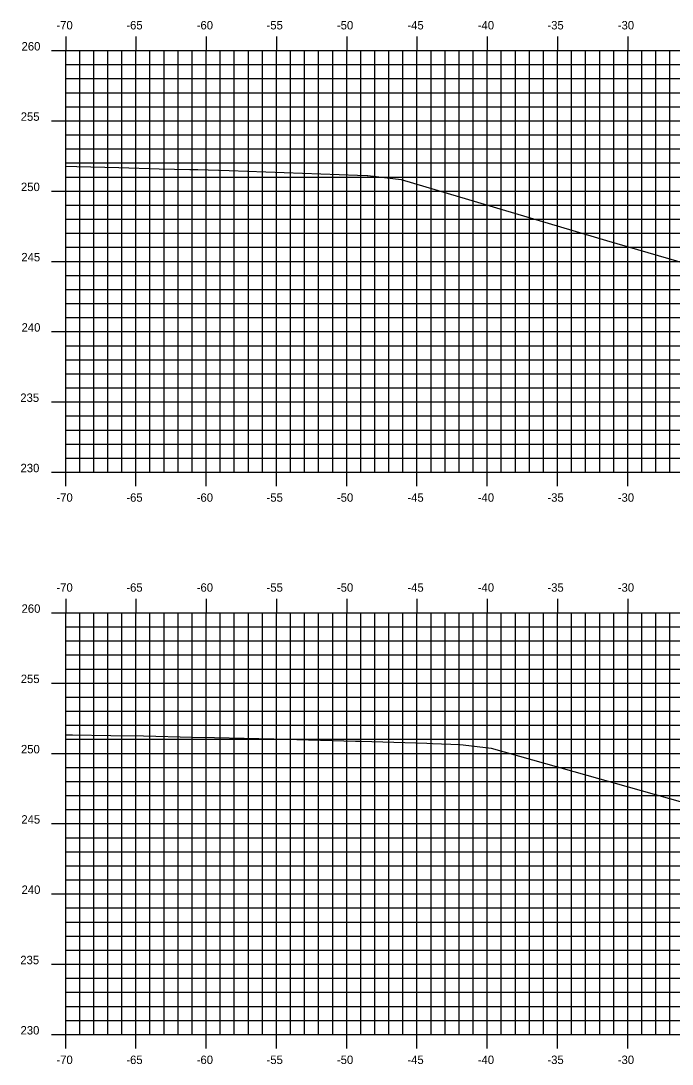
# Model space of a CAD drawing. Extents: x 1170543 to 1177585, y 609599 to 610623.
# Drawn here: x 1172770.8 to 1172817.2, y 610275.7 to 610349.9 of the extents above; entities that cross this region are included whole.
import ezdxf

# ---------------------------------------------------------------- set-up
doc = ezdxf.new("R2010")
doc.units = 0
for name, color, linetype in [('H_V ANNOTATION', 7, 'Continuous'), ('MAJOR', 7, 'Continuous'), ('MINOR', 7, 'Continuous'), ('S_Roadway_Centerline', 7, 'Continuous')]:
    doc.layers.add(name, color=color, linetype=linetype)

msp = doc.modelspace()

# ---------------------------------------------------------------- linework, layer by layer
at = {"layer": 'MAJOR'}
for p, q in [((1172774.037, 610348.803), (1172774.037, 610347.801)), ((1172779.037, 610348.803), (1172779.037, 610347.801)), ((1172784.037, 610348.803), (1172784.037, 610347.801)), ((1172789.037, 610348.803), (1172789.037, 610347.801)), ((1172794.037, 610348.803), (1172794.037, 610347.801)), ((1172799.037, 610348.803), (1172799.037, 610347.801)), ((1172804.037, 610348.803), (1172804.037, 610347.801)), ((1172809.037, 610348.803), (1172809.037, 610347.801)), ((1172814.037, 610348.803), (1172814.037, 610347.801)), ((1172773.035, 610347.801), (1172774.037, 610347.801)), ((1172774.037, 610347.801), (1172914.037, 610347.801)), ((1172774.037, 610317.801), (1172774.037, 610347.801)), ((1172774.037, 610317.801), (1172774.037, 610347.801)), ((1172774.037, 610347.801), (1172914.037, 610347.801)), ((1172779.037, 610317.801), (1172779.037, 610347.801)), ((1172784.037, 610317.801), (1172784.037, 610347.801)), ((1172789.037, 610317.801), (1172789.037, 610347.801)), ((1172794.037, 610317.801), (1172794.037, 610347.801)), ((1172799.037, 610317.801), (1172799.037, 610347.801)), ((1172804.037, 610317.801), (1172804.037, 610347.801)), ((1172809.037, 610317.801), (1172809.037, 610347.801)), ((1172814.037, 610317.801), (1172814.037, 610347.801)), ((1172773.035, 610342.801), (1172774.037, 610342.801)), ((1172774.037, 610342.801), (1172914.037, 610342.801)), ((1172773.035, 610337.801), (1172774.037, 610337.801)), ((1172774.037, 610337.801), (1172914.037, 610337.801)), ((1172773.035, 610332.801), (1172774.037, 610332.801)), ((1172774.037, 610332.801), (1172914.037, 610332.801)), ((1172773.035, 610327.801), (1172774.037, 610327.801)), ((1172774.037, 610327.801), (1172914.037, 610327.801)), ((1172773.035, 610322.801), (1172774.037, 610322.801)), ((1172774.037, 610322.801), (1172914.037, 610322.801)), ((1172773.035, 610317.801), (1172774.037, 610317.801)), ((1172774.037, 610317.801), (1172914.037, 610317.801)), ((1172774.037, 610317.801), (1172914.037, 610317.801)), ((1172774.037, 610316.799), (1172774.037, 610317.801)), ((1172779.037, 610316.799), (1172779.037, 610317.801)), ((1172784.037, 610316.799), (1172784.037, 610317.801)), ((1172789.037, 610316.799), (1172789.037, 610317.801)), ((1172794.037, 610316.799), (1172794.037, 610317.801)), ((1172799.037, 610316.799), (1172799.037, 610317.801)), ((1172804.037, 610316.799), (1172804.037, 610317.801)), ((1172809.037, 610316.799), (1172809.037, 610317.801)), ((1172814.037, 610316.799), (1172814.037, 610317.801)), ((1172774.037, 610308.803), (1172774.037, 610307.801)), ((1172779.037, 610308.803), (1172779.037, 610307.801)), ((1172784.037, 610308.803), (1172784.037, 610307.801)), ((1172789.037, 610308.803), (1172789.037, 610307.801)), ((1172794.037, 610308.803), (1172794.037, 610307.801)), ((1172799.037, 610308.803), (1172799.037, 610307.801)), ((1172804.037, 610308.803), (1172804.037, 610307.801)), ((1172809.037, 610308.803), (1172809.037, 610307.801)), ((1172814.037, 610308.803), (1172814.037, 610307.801)), ((1172773.035, 610307.801), (1172774.037, 610307.801)), ((1172774.037, 610307.801), (1172914.037, 610307.801)), ((1172774.037, 610277.801), (1172774.037, 610307.801)), ((1172774.037, 610277.801), (1172774.037, 610307.801)), ((1172774.037, 610307.801), (1172914.037, 610307.801)), ((1172779.037, 610277.801), (1172779.037, 610307.801)), ((1172784.037, 610277.801), (1172784.037, 610307.801)), ((1172789.037, 610277.801), (1172789.037, 610307.801)), ((1172794.037, 610277.801), (1172794.037, 610307.801)), ((1172799.037, 610277.801), (1172799.037, 610307.801)), ((1172804.037, 610277.801), (1172804.037, 610307.801)), ((1172809.037, 610277.801), (1172809.037, 610307.801)), ((1172814.037, 610277.801), (1172814.037, 610307.801)), ((1172773.035, 610302.801), (1172774.037, 610302.801)), ((1172774.037, 610302.801), (1172914.037, 610302.801)), ((1172773.035, 610297.801), (1172774.037, 610297.801)), ((1172774.037, 610297.801), (1172914.037, 610297.801)), ((1172773.035, 610292.801), (1172774.037, 610292.801)), ((1172774.037, 610292.801), (1172914.037, 610292.801)), ((1172773.035, 610287.801), (1172774.037, 610287.801)), ((1172774.037, 610287.801), (1172914.037, 610287.801)), ((1172773.035, 610282.801), (1172774.037, 610282.801)), ((1172774.037, 610282.801), (1172914.037, 610282.801)), ((1172773.035, 610277.801), (1172774.037, 610277.801)), ((1172774.037, 610277.801), (1172914.037, 610277.801)), ((1172774.037, 610277.801), (1172914.037, 610277.801)), ((1172774.037, 610276.799), (1172774.037, 610277.801)), ((1172779.037, 610276.799), (1172779.037, 610277.801)), ((1172784.037, 610276.799), (1172784.037, 610277.801)), ((1172789.037, 610276.799), (1172789.037, 610277.801)), ((1172794.037, 610276.799), (1172794.037, 610277.801)), ((1172799.037, 610276.799), (1172799.037, 610277.801)), ((1172804.037, 610276.799), (1172804.037, 610277.801)), ((1172809.037, 610276.799), (1172809.037, 610277.801)), ((1172814.037, 610276.799), (1172814.037, 610277.801))]:
    msp.add_line(p, q, dxfattribs=at)
at = {"layer": 'MINOR'}
for p, q in [((1172775.037, 610317.801), (1172775.037, 610347.801)), ((1172776.037, 610317.801), (1172776.037, 610347.801)), ((1172777.037, 610317.801), (1172777.037, 610347.801)), ((1172778.037, 610317.801), (1172778.037, 610347.801)), ((1172780.037, 610317.801), (1172780.037, 610347.801)), ((1172781.037, 610317.801), (1172781.037, 610347.801)), ((1172782.037, 610317.801), (1172782.037, 610347.801)), ((1172783.037, 610317.801), (1172783.037, 610347.801)), ((1172785.037, 610317.801), (1172785.037, 610347.801)), ((1172786.037, 610317.801), (1172786.037, 610347.801)), ((1172787.037, 610317.801), (1172787.037, 610347.801)), ((1172788.037, 610317.801), (1172788.037, 610347.801)), ((1172790.037, 610317.801), (1172790.037, 610347.801)), ((1172791.037, 610317.801), (1172791.037, 610347.801)), ((1172792.037, 610317.801), (1172792.037, 610347.801)), ((1172793.037, 610317.801), (1172793.037, 610347.801)), ((1172795.037, 610317.801), (1172795.037, 610347.801)), ((1172796.037, 610317.801), (1172796.037, 610347.801)), ((1172797.037, 610317.801), (1172797.037, 610347.801)), ((1172798.037, 610317.801), (1172798.037, 610347.801)), ((1172800.037, 610317.801), (1172800.037, 610347.801)), ((1172801.037, 610317.801), (1172801.037, 610347.801)), ((1172802.037, 610317.801), (1172802.037, 610347.801)), ((1172803.037, 610317.801), (1172803.037, 610347.801)), ((1172805.037, 610317.801), (1172805.037, 610347.801)), ((1172806.037, 610317.801), (1172806.037, 610347.801)), ((1172807.037, 610317.801), (1172807.037, 610347.801)), ((1172808.037, 610317.801), (1172808.037, 610347.801)), ((1172810.037, 610317.801), (1172810.037, 610347.801)), ((1172811.037, 610317.801), (1172811.037, 610347.801)), ((1172812.037, 610317.801), (1172812.037, 610347.801)), ((1172813.037, 610317.801), (1172813.037, 610347.801)), ((1172815.037, 610317.801), (1172815.037, 610347.801)), ((1172816.037, 610317.801), (1172816.037, 610347.801)), ((1172817.037, 610317.801), (1172817.037, 610347.801)), ((1172774.037, 610346.801), (1172914.037, 610346.801)), ((1172774.037, 610346.801), (1172775.039, 610346.801)), ((1172774.037, 610345.801), (1172914.037, 610345.801)), ((1172774.037, 610345.801), (1172775.039, 610345.801)), ((1172774.037, 610344.801), (1172914.037, 610344.801)), ((1172774.037, 610344.801), (1172775.039, 610344.801)), ((1172774.037, 610343.801), (1172914.037, 610343.801)), ((1172774.037, 610343.801), (1172775.039, 610343.801)), ((1172774.037, 610341.801), (1172914.037, 610341.801)), ((1172774.037, 610341.801), (1172775.039, 610341.801)), ((1172774.037, 610340.801), (1172914.037, 610340.801)), ((1172774.037, 610340.801), (1172775.039, 610340.801)), ((1172774.037, 610339.801), (1172914.037, 610339.801)), ((1172774.037, 610339.801), (1172775.039, 610339.801)), ((1172774.037, 610338.801), (1172914.037, 610338.801)), ((1172774.037, 610338.801), (1172775.039, 610338.801)), ((1172774.037, 610336.801), (1172914.037, 610336.801)), ((1172774.037, 610336.801), (1172775.039, 610336.801)), ((1172774.037, 610335.801), (1172914.037, 610335.801)), ((1172774.037, 610335.801), (1172775.039, 610335.801)), ((1172774.037, 610334.801), (1172914.037, 610334.801)), ((1172774.037, 610334.801), (1172775.039, 610334.801)), ((1172774.037, 610333.801), (1172914.037, 610333.801)), ((1172774.037, 610333.801), (1172775.039, 610333.801)), ((1172774.037, 610331.801), (1172914.037, 610331.801)), ((1172774.037, 610331.801), (1172775.039, 610331.801)), ((1172774.037, 610330.801), (1172914.037, 610330.801)), ((1172774.037, 610330.801), (1172775.039, 610330.801)), ((1172774.037, 610329.801), (1172914.037, 610329.801)), ((1172774.037, 610329.801), (1172775.039, 610329.801)), ((1172774.037, 610328.801), (1172914.037, 610328.801)), ((1172774.037, 610328.801), (1172775.039, 610328.801)), ((1172774.037, 610326.801), (1172914.037, 610326.801)), ((1172774.037, 610326.801), (1172775.039, 610326.801)), ((1172774.037, 610325.801), (1172914.037, 610325.801)), ((1172774.037, 610325.801), (1172775.039, 610325.801)), ((1172774.037, 610324.801), (1172914.037, 610324.801)), ((1172774.037, 610324.801), (1172775.039, 610324.801)), ((1172774.037, 610323.801), (1172914.037, 610323.801)), ((1172774.037, 610323.801), (1172775.039, 610323.801)), ((1172774.037, 610321.801), (1172914.037, 610321.801)), ((1172774.037, 610321.801), (1172775.039, 610321.801)), ((1172774.037, 610320.801), (1172914.037, 610320.801)), ((1172774.037, 610320.801), (1172775.039, 610320.801)), ((1172774.037, 610319.801), (1172914.037, 610319.801)), ((1172774.037, 610319.801), (1172775.039, 610319.801)), ((1172774.037, 610318.801), (1172914.037, 610318.801)), ((1172774.037, 610318.801), (1172775.039, 610318.801)), ((1172775.037, 610277.801), (1172775.037, 610307.801)), ((1172776.037, 610277.801), (1172776.037, 610307.801)), ((1172777.037, 610277.801), (1172777.037, 610307.801)), ((1172778.037, 610277.801), (1172778.037, 610307.801)), ((1172780.037, 610277.801), (1172780.037, 610307.801)), ((1172781.037, 610277.801), (1172781.037, 610307.801)), ((1172782.037, 610277.801), (1172782.037, 610307.801)), ((1172783.037, 610277.801), (1172783.037, 610307.801)), ((1172785.037, 610277.801), (1172785.037, 610307.801)), ((1172786.037, 610277.801), (1172786.037, 610307.801)), ((1172787.037, 610277.801), (1172787.037, 610307.801)), ((1172788.037, 610277.801), (1172788.037, 610307.801)), ((1172790.037, 610277.801), (1172790.037, 610307.801)), ((1172791.037, 610277.801), (1172791.037, 610307.801)), ((1172792.037, 610277.801), (1172792.037, 610307.801)), ((1172793.037, 610277.801), (1172793.037, 610307.801)), ((1172795.037, 610277.801), (1172795.037, 610307.801)), ((1172796.037, 610277.801), (1172796.037, 610307.801)), ((1172797.037, 610277.801), (1172797.037, 610307.801)), ((1172798.037, 610277.801), (1172798.037, 610307.801)), ((1172800.037, 610277.801), (1172800.037, 610307.801)), ((1172801.037, 610277.801), (1172801.037, 610307.801)), ((1172802.037, 610277.801), (1172802.037, 610307.801)), ((1172803.037, 610277.801), (1172803.037, 610307.801)), ((1172805.037, 610277.801), (1172805.037, 610307.801)), ((1172806.037, 610277.801), (1172806.037, 610307.801)), ((1172807.037, 610277.801), (1172807.037, 610307.801)), ((1172808.037, 610277.801), (1172808.037, 610307.801)), ((1172810.037, 610277.801), (1172810.037, 610307.801)), ((1172811.037, 610277.801), (1172811.037, 610307.801)), ((1172812.037, 610277.801), (1172812.037, 610307.801)), ((1172813.037, 610277.801), (1172813.037, 610307.801)), ((1172815.037, 610277.801), (1172815.037, 610307.801)), ((1172816.037, 610277.801), (1172816.037, 610307.801)), ((1172817.037, 610277.801), (1172817.037, 610307.801)), ((1172774.037, 610306.801), (1172914.037, 610306.801)), ((1172774.037, 610306.801), (1172775.039, 610306.801)), ((1172774.037, 610305.801), (1172914.037, 610305.801)), ((1172774.037, 610305.801), (1172775.039, 610305.801)), ((1172774.037, 610304.801), (1172914.037, 610304.801)), ((1172774.037, 610304.801), (1172775.039, 610304.801)), ((1172774.037, 610303.801), (1172914.037, 610303.801)), ((1172774.037, 610303.801), (1172775.039, 610303.801)), ((1172774.037, 610301.801), (1172914.037, 610301.801)), ((1172774.037, 610301.801), (1172775.039, 610301.801)), ((1172774.037, 610300.801), (1172914.037, 610300.801)), ((1172774.037, 610300.801), (1172775.039, 610300.801)), ((1172774.037, 610299.801), (1172914.037, 610299.801)), ((1172774.037, 610299.801), (1172775.039, 610299.801)), ((1172774.037, 610298.801), (1172914.037, 610298.801)), ((1172774.037, 610298.801), (1172775.039, 610298.801)), ((1172774.037, 610296.801), (1172914.037, 610296.801)), ((1172774.037, 610296.801), (1172775.039, 610296.801)), ((1172774.037, 610295.801), (1172914.037, 610295.801)), ((1172774.037, 610295.801), (1172775.039, 610295.801)), ((1172774.037, 610294.801), (1172914.037, 610294.801)), ((1172774.037, 610294.801), (1172775.039, 610294.801)), ((1172774.037, 610293.801), (1172914.037, 610293.801)), ((1172774.037, 610293.801), (1172775.039, 610293.801)), ((1172774.037, 610291.801), (1172914.037, 610291.801)), ((1172774.037, 610291.801), (1172775.039, 610291.801)), ((1172774.037, 610290.801), (1172914.037, 610290.801)), ((1172774.037, 610290.801), (1172775.039, 610290.801)), ((1172774.037, 610289.801), (1172914.037, 610289.801)), ((1172774.037, 610289.801), (1172775.039, 610289.801)), ((1172774.037, 610288.801), (1172914.037, 610288.801)), ((1172774.037, 610288.801), (1172775.039, 610288.801)), ((1172774.037, 610286.801), (1172914.037, 610286.801)), ((1172774.037, 610286.801), (1172775.039, 610286.801)), ((1172774.037, 610285.801), (1172914.037, 610285.801)), ((1172774.037, 610285.801), (1172775.039, 610285.801)), ((1172774.037, 610284.801), (1172914.037, 610284.801)), ((1172774.037, 610284.801), (1172775.039, 610284.801)), ((1172774.037, 610283.801), (1172914.037, 610283.801)), ((1172774.037, 610283.801), (1172775.039, 610283.801)), ((1172774.037, 610281.801), (1172914.037, 610281.801)), ((1172774.037, 610281.801), (1172775.039, 610281.801)), ((1172774.037, 610280.801), (1172914.037, 610280.801)), ((1172774.037, 610280.801), (1172775.039, 610280.801)), ((1172774.037, 610279.801), (1172914.037, 610279.801)), ((1172774.037, 610279.801), (1172775.039, 610279.801)), ((1172774.037, 610278.801), (1172914.037, 610278.801)), ((1172774.037, 610278.801), (1172775.039, 610278.801))]:
    msp.add_line(p, q, dxfattribs=at)
at = {"layer": 'S_Roadway_Centerline'}
for points in [[(1172774.037, 610339.562), (1172774.837, 610339.541), (1172777.824, 610339.468), (1172780.69, 610339.392), (1172782.871, 610339.334), (1172783.437, 610339.325), (1172785.673, 610339.271), (1172794.811, 610338.932), (1172795.489, 610338.905), (1172795.543, 610338.9), (1172797.92, 610338.635), (1172812.527, 610334.286), (1172830.581, 610329.046), (1172837.289, 610328.554), (1172856.667, 610327.565), (1172865.394, 610326.806), (1172891.607, 610326.359)], [(1172774.037, 610299.129), (1172774.534, 610299.109), (1172777.255, 610299.071), (1172779.576, 610299.042), (1172783.054, 610298.96), (1172784.619, 610298.923), (1172788.853, 610298.825), (1172789.661, 610298.806), (1172794.653, 610298.68), (1172794.703, 610298.679), (1172795.039, 610298.668), (1172799.746, 610298.519), (1172800.142, 610298.506), (1172802.093, 610298.438), (1172802.318, 610298.416), (1172804.316, 610298.161), (1172817.937, 610294.334), (1172831.345, 610290.336), (1172836.11, 610290.017), (1172841.537, 610289.618), (1172853.636, 610288.591), (1172871.908, 610287.132), (1172895.37, 610286.02)]]:
    msp.add_lwpolyline(points, dxfattribs=at)

# ---------------------------------------------------------------- texts
at = {"layer": 'H_V ANNOTATION'}
for s, p in [('-70', (1172773.378, 610349.301)), ('-65', (1172778.354, 610349.301)), ('-60', (1172783.362, 610349.301)), ('-55', (1172788.333, 610349.301)), ('-50', (1172793.341, 610349.301)), ('-45', (1172798.354, 610349.301)), ('-40', (1172803.362, 610349.301)), ('-35', (1172808.317, 610349.301)), ('-30', (1172813.325, 610349.301)), ('260', (1172770.899, 610347.801)), ('255', (1172770.84, 610342.801)), ('250', (1172770.856, 610337.801)), ('245', (1172770.883, 610332.801)), ('240', (1172770.899, 610327.801)), ('235', (1172770.808, 610322.801)), ('230', (1172770.824, 610317.801)), ('-70', (1172773.378, 610315.701)), ('-65', (1172778.354, 610315.701)), ('-60', (1172783.362, 610315.701)), ('-55', (1172788.333, 610315.701)), ('-50', (1172793.341, 610315.701)), ('-45', (1172798.354, 610315.701)), ('-40', (1172803.362, 610315.701)), ('-35', (1172808.317, 610315.701)), ('-30', (1172813.325, 610315.701)), ('-70', (1172773.378, 610309.301)), ('-65', (1172778.354, 610309.301)), ('-60', (1172783.362, 610309.301)), ('-55', (1172788.333, 610309.301)), ('-50', (1172793.341, 610309.301)), ('-45', (1172798.354, 610309.301)), ('-40', (1172803.362, 610309.301)), ('-35', (1172808.317, 610309.301)), ('-30', (1172813.325, 610309.301)), ('260', (1172770.899, 610307.801)), ('255', (1172770.84, 610302.801)), ('250', (1172770.856, 610297.801)), ('245', (1172770.883, 610292.801)), ('240', (1172770.899, 610287.801)), ('235', (1172770.808, 610282.801)), ('230', (1172770.824, 610277.801)), ('-70', (1172773.378, 610275.701)), ('-65', (1172778.354, 610275.701)), ('-60', (1172783.362, 610275.701)), ('-55', (1172788.333, 610275.701)), ('-50', (1172793.341, 610275.701)), ('-45', (1172798.354, 610275.701)), ('-40', (1172803.362, 610275.701)), ('-35', (1172808.317, 610275.701)), ('-30', (1172813.325, 610275.701))]:
    msp.add_text(s, height=0.6, dxfattribs=at).set_placement(p)

doc.saveas('drawing.dxf')
